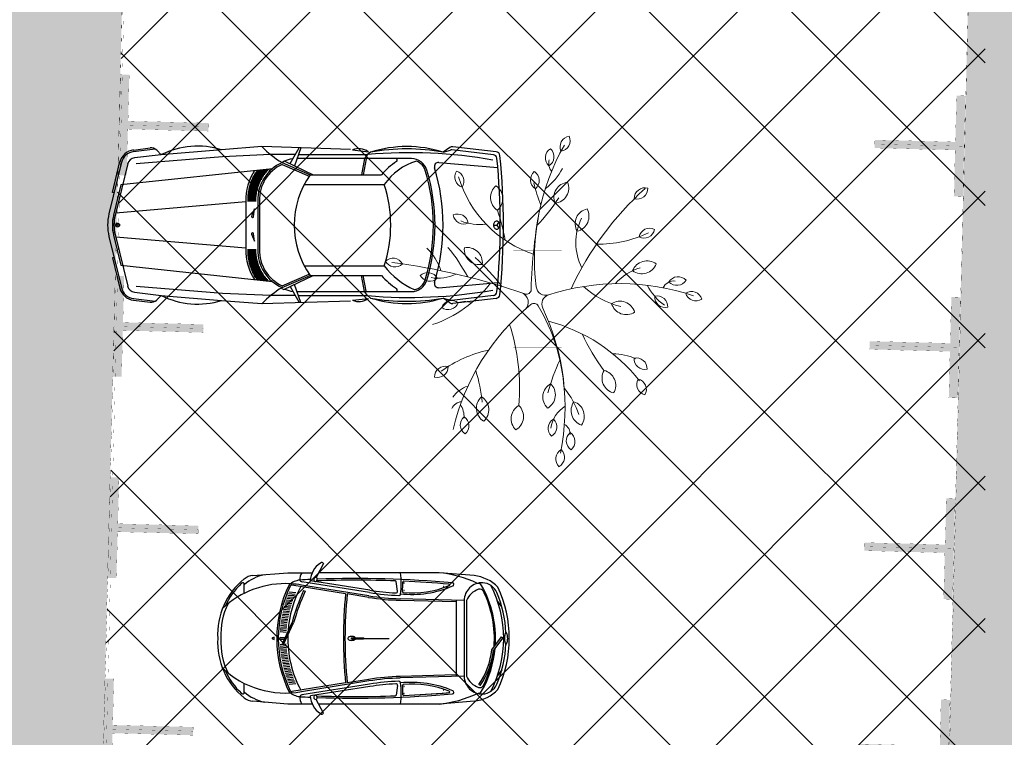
# Model space of a CAD drawing. Header units: millimetres. Extents: x 747415 to 1601423, y -236173 to 551995.
# Tile 526 of 549: x 1195488 to 1207712, y 216049 to 224956. Entities that reach past the tile are written whole.
import ezdxf

# ---------------------------------------------------------------- set-up
doc = ezdxf.new("R2010")
doc.units = ezdxf.units.MM
doc.header["$LTSCALE"] = 100
doc.header["$MEASUREMENT"] = 0
doc.linetypes.add('DASHED2', pattern=[9.525, 6.35, -3.175])
doc.layers.get('0').update_dxf_attribs({"linetype": 'CONTINUOUS', "lineweight": 0})
for name, color, linetype in [('T--A9041_VERHARDING_Parkeren', 9, 'CONTINUOUS'), ('T--L9041_VERHARDING_Parkeren', 9, 'DASHED2'), ('T--L9041_VERHARDING_Wegen', 7, 'CONTINUOUS'), ('T--L9082_INRICHTING_SPECIFIEK_Auto', 8, 'CONTINUOUS')]:
    doc.layers.add(name, color=color, linetype=linetype)
for name, color, linetype, lineweight in [('T--A9041_VERHARDING_Wegen', 21, 'CONTINUOUS', 0), ('T--A9042_BEPLANTING', 90, 'CONTINUOUS', 0), ('T--L9042_BOMEN', 84, 'CONTINUOUS', 0), ('T--L9067_BEHEERVOORZIENING_Belijning', 7, 'DASHED2', 0)]:
    doc.layers.add(name, color=color, linetype=linetype, lineweight=lineweight)
doc.layers.add('T--A9072_BELIJNING', color=7, linetype='CONTINUOUS', lineweight=0, true_color=0xffffff)

# ---------------------------------------------------------------- blocks, each defined once
blk = doc.blocks.new('auto09')
for points in [[(-4594, 932), (-4388, 958)], [(-4592, 912), (-4326, 945)], [(-1900, 939), (-3000, 975), (-3500, 935), (-4250, 874), (-4582, 833)], [(-2585, 875), (-2891, 875), (-3488, 849), (-4561, 762)], [(-4250, 874), (-4305, 929)], [(-2650, 764), (-2535, 960)], [(-2518, 959), (-2594, 737)], [(-2547, 875), (-1687, 875), (-1724, 825), (-1764, 625)], [(-1876, 933), (-1678, 911)], [(-1650, 905), (-1687, 875)], [(-666, 964), (-750, 905), (-660, 932)], [(-126, 874), (-640, 934)], [(-90, 910), (-631, 973)], [(-4742, 783), (-4898, 141)], [(-4835, 400), (-4855, 405), (-4762, 788)], [(-4665, 764), (-4821, 118)], [(-2750, 775), (-2400, 625), (-1513, 625)], [(-2750, 753), (-2412, 608)], [(-2714, 795), (-2363, 625)], [(-1143, 825), (-1338, 825), (-2564, 825)], [(-1704, 821), (-1744, 625)], [(-804, 777), (-71, 713)], [(-2870, 700), (-4750, 498), (-4841, 123)], [(-2474, 505), (-1480, 505)], [(-3200, 287), (-4814, 150)], [(-3200, 300), (-3200, -300)], [(-3050, 300), (-3050, -300)], [(-3030, 300), (-3030, -300)], [(-3102, 107), (-3092, 200), (-3127, 113)], [(-4835, 10), (-4855, 10)], [(-4767, 0), (-4792, 0), (-4804, 22)], [(-4804, -22), (-4792, 0)], [(-124, 0), (-84, 0)], [(-59, 39), (-84, 0), (-59, -39)], [(-4835, -10), (-4855, -10)], [(-4821, -118), (-4666, -757)], [(-3127, -113), (-3092, -200), (-3102, -107)], [(-4898, -141), (-4744, -776)], [(-4841, -123), (-4750, -498), (-2870, -700)], [(-3200, -287), (-4814, -150)], [(-4835, -400), (-4855, -405), (-4764, -781)], [(-2750, -753), (-2412, -608)], [(-2474, -505), (-1480, -505)], [(-2750, -775), (-2400, -625), (-1513, -625)], [(-2726, -801), (-2363, -625)], [(-1650, -905), (-1687, -875), (-1724, -825), (-1764, -625)], [(-1704, -821), (-1744, -625)], [(-804, -777), (-71, -713)], [(-4582, -833), (-4250, -874), (-3500, -935), (-3000, -975), (-1900, -939)], [(-2585, -875), (-2891, -875), (-3488, -849), (-4561, -762)], [(-2650, -764), (-2535, -960)], [(-2518, -959), (-2594, -737)], [(-2564, -825), (-1143, -825)], [(-4594, -932), (-4388, -958)], [(-4592, -912), (-4326, -945)], [(-4250, -874), (-4305, -929)], [(-2547, -875), (-1687, -875)], [(-1876, -933), (-1678, -911)], [(-666, -964), (-750, -905), (-660, -932)], [(-126, -874), (-640, -934)], [(-90, -910), (-631, -973)]]:
    blk.add_lwpolyline(points)
at = {"color": 0}
for points in [[(-3103, 617), (-2974, 617)], [(-3095, 632), (-2963, 632)], [(-3086, 647), (-2951, 647)], [(-3076, 662), (-2938, 662)], [(-3066, 677), (-2924, 677)], [(-2947, 692), (-2909, 692)], [(-3153, 497), (-3037, 497)], [(-3149, 512), (-3031, 512)], [(-3143, 527), (-3025, 527)], [(-3138, 542), (-3018, 542)], [(-3132, 557), (-3011, 557)], [(-3125, 572), (-3002, 572)], [(-3119, 587), (-2994, 587)], [(-3111, 602), (-2984, 602)], [(-3177, 377), (-3066, 377)], [(-3175, 392), (-3064, 392)], [(-3173, 407), (-3062, 407)], [(-3171, 422), (-3059, 422)], [(-3168, 437), (-3056, 437)], [(-3165, 452), (-3052, 452)], [(-3162, 467), (-3047, 467)], [(-3158, 482), (-3043, 482)], [(-3180, 332), (-3070, 332)], [(-3180, 317), (-3070, 317)], [(-3180, 302), (-3070, 302)], [(-3179, 347), (-3069, 347)], [(-3178, 362), (-3068, 362)], [(-3180, -302), (-3070, -302)], [(-3180, -317), (-3070, -317)], [(-3180, -332), (-3070, -332)], [(-3179, -347), (-3069, -347)], [(-3178, -362), (-3068, -362)], [(-3177, -377), (-3066, -377)], [(-3175, -392), (-3064, -392)], [(-3173, -407), (-3062, -407)], [(-3171, -422), (-3059, -422)], [(-3168, -437), (-3056, -437)], [(-3165, -452), (-3052, -452)], [(-3162, -467), (-3047, -467)], [(-3158, -482), (-3043, -482)], [(-3153, -497), (-3037, -497)], [(-3149, -512), (-3031, -512)], [(-3143, -527), (-3025, -527)], [(-3138, -542), (-3018, -542)], [(-3132, -557), (-3011, -557)], [(-3125, -572), (-3002, -572)], [(-3119, -587), (-2994, -587)], [(-3111, -602), (-2984, -602)], [(-3103, -617), (-2974, -617)], [(-3095, -632), (-2963, -632)], [(-3086, -647), (-2951, -647)], [(-3076, -662), (-2938, -662)], [(-3066, -677), (-2924, -677)], [(-2947, -692), (-2909, -692)]]:
    blk.add_lwpolyline(points, dxfattribs=at)
blk.add_circle((-4792, 0), 25)
for centre, radius, start, end in [((-3799, -32), 1012, 72.7917, 116.4269), ((-4569, 734), 200, 97.1189, 166.373), ((-4569, 734), 180, 97.1189, 166.373), ((-4376, 859), 100, 45, 97.1189), ((-2067, 1885), 1303, 224.2823, 238.398), ((-1797, 744), 205, 54.627, 112.627), ((-1169, -5077), 5975, 80.0039, 94.9739), ((-1200, -506), 1481, 72.3164, 107.6836), ((-1200, -1558), 2504, 79.6469, 100.3531), ((-637, 923), 50, 83.3456, 124.992), ((-646, 884), 50, 83.3456, 106.5565), ((-132, 824), 50, 5.8201, 83.3456), ((-95, 860), 50, 6.0456, 83.3456), ((-8215, 0), 8215, 353.9544, 6.0456), ((-4569, 734), 100, 97.1189, 166.373), ((-2546, 314), 504, 113.8546, 181.5941), ((-2546, 314), 484, 114.8768, 181.5941), ((-2580, 514), 311, 96.4415, 123.1514), ((-863, 71), 855, 122.9407, 139.5881), ((-863, 71), 755, 106.7493, 144.888), ((-1338, 805), 20, 302.9407, 90), ((-1143, 625), 200, 16.9505, 90), ((-1143, 625), 180, 16.9505, 69.5058), ((-808, 727), 50, 85.0236, 196.9556), ((-8215, 0), 8175, 354.1799, 5.8201), ((-2546, 314), 654, 146.3661, 181.5941), ((-1523, 0), 1077, 144.5107, 215.4893), ((-3194, 0), 2324, 343.0495, 16.9505), ((-3194, 0), 2344, 343.0495, 16.9505), ((-3194, 0), 2444, 343.0444, 16.9556), ((-3034, 0), 1634, 341.9965, 18.0035), ((-4315, 0), 600, 166.373, 193.627), ((-4336, 0), 520, 166.373, 193.627), ((-4336, 0), 500, 166.373, 193.627), ((-3115, 108), 13, 157.8888, 353.6771), ((-62, 0), 62.3, 161.6663, 180), ((-62, 0), 62.3, 180, 198.3337), ((-73, 4), 50.8, 141.3402, 161.6663), ((-80, 9), 41.9, 117.3736, 141.3402), ((-84, 18), 32.3, 90, 117.3736), ((-84, 18), 32.3, 62.6264, 90), ((-89, 9), 41.9, 38.6598, 62.6264), ((-95, 4), 50.8, 18.3337, 38.6598), ((-106, 0), 62.3, 0, 18.3337), ((-3115, -108), 13, 6.3229, 202.1112), ((-73, -4), 50.8, 198.3337, 218.6598), ((-80, -9), 41.9, 218.6598, 242.6264), ((-84, -18), 32.3, 242.6264, 270), ((-84, -18), 32.3, 270, 297.3736), ((-89, -9), 41.9, 297.3736, 321.3402), ((-95, -4), 50.8, 321.3402, 341.6663), ((-106, 0), 62.3, 341.6663, 0), ((-2546, -314), 654, 178.4059, 213.6339), ((-2546, -314), 504, 178.4059, 246.1454), ((-2546, -314), 484, 178.4059, 245.1232), ((-720, 68), 952, 216.9946, 245.943), ((-863, -71), 855, 220.4119, 237.0593), ((-1143, -625), 200, 270, 343.0495), ((-1143, -625), 180, 281.3543, 343.0495), ((-808, -727), 50, 163.0444, 274.9764), ((-4569, -734), 200, 193.627, 262.8811), ((-4569, -734), 180, 193.627, 262.8811), ((-4569, -734), 100, 193.627, 262.8811), ((-2067, -1885), 1303, 121.602, 135.7177), ((-2580, -514), 321, 236.0194, 243.0005), ((-2580, -514), 311, 244.4102, 263.5585), ((-1169, 5077), 5975, 265.0261, 279.9961), ((-1338, -805), 20, 270, 57.0593), ((-132, -824), 50, 276.6544, 354.1799), ((-4376, -859), 100, 262.8811, 315), ((-3799, 32), 1012, 243.5731, 287.2083), ((-1797, -744), 205, 247.373, 305.373), ((-1200, 1558), 2504, 259.6469, 280.3531), ((-1200, 506), 1481, 252.3164, 287.6836), ((-637, -923), 50, 235.008, 276.6544), ((-646, -884), 50, 253.4435, 276.6544), ((-95, -860), 50, 276.6544, 353.9544)]:
    blk.add_arc(centre, radius, start, end)
blk.add_solid([(-4855, 10), (-4835, 10), (-4855, -10), (-4835, -10)])
blk = doc.blocks.new('auto64')
for points in [[(-2305, 929), (-2398, 757)], [(-3184, 780), (-2750, 815), (-2446, 815)], [(-436, 780), (-870, 815), (-2366, 815)], [(-3290, 559), (-3290, 669)], [(-2032, 554), (-2698, 660)], [(-1743, 528), (-2580, 662)], [(-1737, 568), (-2574, 701)], [(-1732, 597), (-2470, 715)], [(-1389, 587), (-1404, 705)], [(-2682, 487), (-2763, 494)], [(-2675, 506), (-2755, 513)], [(-2667, 526), (-2748, 533)], [(-2659, 545), (-2740, 552)], [(-2651, 564), (-2732, 572)], [(-2555, 593), (-2536, 585)], [(-1746, 509), (-2012, 551)], [(-560, 470), (-1354, 492)], [(-2720, 370), (-2799, 377)], [(-2714, 389), (-2794, 396)], [(-2709, 409), (-2788, 416)], [(-2702, 428), (-2782, 435)], [(-2696, 448), (-2776, 455)], [(-2689, 467), (-2769, 474)], [(-660, 453), (-1355, 472)], [(-660, 470), (-660, -470)], [(-560, 470), (-560, -470)], [(-530, 470), (-530, -470)], [(-93, 390), (-149, 470)], [(-2747, 252), (-2825, 259)], [(-2743, 271), (-2821, 278)], [(-2739, 291), (-2817, 298)], [(-2735, 311), (-2813, 318)], [(-2730, 330), (-2809, 337)], [(-2725, 350), (-2804, 357)], [(-2763, 133), (-2841, 140)], [(-2762, 153), (-2839, 159)], [(-2760, 172), (-2837, 179)], [(-2758, 192), (-2834, 199)], [(-2754, 212), (-2832, 219)], [(-2751, 232), (-2828, 239)], [(-2697, 199), (-2820, -67), (-2802, -75), (-2678, 192)], [(-2940, -5), (-2921, -13), (-2921, 0), (-2921, 13), (-2940, 5)], [(-2769, 73), (-2846, 80)], [(-2767, 93), (-2845, 100)], [(-2765, 113), (-2843, 120)], [(-2842, 10), (-2785, 10)], [(-1960, 5), (-1810, 5)], [(-1805, 0), (-1490, 0)], [(-216, -141), (-98, 18), (-82, 6), (-197, -148)], [(-2769, -73), (-2846, -80)], [(-2767, -93), (-2845, -100)], [(-2765, -113), (-2843, -120)], [(-2842, -10), (-2794, -10)], [(-1960, -5), (-1810, -5)], [(-2763, -133), (-2841, -140)], [(-2762, -153), (-2839, -159)], [(-2760, -172), (-2837, -179)], [(-2758, -192), (-2834, -199)], [(-2754, -212), (-2832, -219)], [(-2751, -232), (-2828, -239)], [(-2747, -252), (-2825, -259)], [(-2743, -271), (-2821, -278)], [(-2739, -291), (-2817, -298)], [(-2735, -311), (-2813, -318)], [(-2730, -330), (-2809, -337)], [(-2725, -350), (-2804, -357)], [(-2720, -370), (-2799, -377)], [(-2714, -389), (-2794, -396)], [(-2709, -409), (-2788, -416)], [(-2702, -428), (-2782, -435)], [(-2696, -448), (-2776, -455)], [(-2689, -467), (-2769, -474)], [(-2682, -487), (-2763, -494)], [(-660, -453), (-1355, -472)], [(-560, -470), (-1354, -492)], [(-93, -390), (-149, -470)], [(-3290, -669), (-3290, -559)], [(-2675, -506), (-2755, -513)], [(-2667, -526), (-2748, -533)], [(-2659, -545), (-2740, -552)], [(-2651, -564), (-2732, -572)], [(-2032, -554), (-2698, -660)], [(-1743, -528), (-2580, -662)], [(-1737, -568), (-2574, -701)], [(-1732, -597), (-2470, -715)], [(-1746, -509), (-2012, -551)], [(-1389, -587), (-1404, -705)], [(-378, -572), (-361, -583)], [(-2446, -815), (-2750, -815), (-3184, -780)], [(-2305, -929), (-2398, -757)], [(-436, -780), (-870, -815), (-2366, -815)]]:
    blk.add_lwpolyline(points)
for centre, radius, start, end in [((-2200, 703), 271, 122.5061, 177.3807), ((-2326, 918), 24, 28.4487, 144.8117), ((-2747, 53), 874, 128.5195, 183.4666), ((-3167, 580), 200, 94.6669, 128.5195), ((-2919, 231), 573, 102.481, 130.272), ((-2433, 727), 169, 148.6333, 180.9564), ((-2397, 726), 31.7, 91.422, 214.9423), ((-2413, 734), 28.1, 248.5131, 57.8511), ((-1911, -12958), 13700, 84.9558, 91.981), ((-2583, 684), 1241, 353.7279, 6.0623), ((-1012, -605), 1427, 64.4533, 84.2811), ((-500, 275), 509, 45.0724, 82.7817), ((-2779, -464), 1143, 86.7478, 133.301), ((-2747, 53), 854, 132.4061, 156.0666), ((-3310, 669), 20, 0, 132.4061), ((-1377, 0), 1511, 153.8364, 206.6643), ((-1377, 0), 1491, 154.1833, 205.8167), ((-1377, 0), 1373, 152.0676, 176.1797), ((-2566, 466), 260, 97.9758, 129.7902), ((-2715, 657), 20, 86.7478, 153.8364), ((-2701, 641), 20, 80.9423, 154.1833), ((-2779, -464), 1143, 79.9751, 86.7478), ((-1914, -11589), 12332, 92.5802, 93.2009), ((-2568, 738), 36.8, 201.7756, 261.8193), ((-1911, -12958), 13680, 87.9174, 92.0179), ((-1414, 703), 10, 7.2745, 87.9174), ((-1209, 1822), 1276, 263.6929, 293.3519), ((-2583, 684), 1261, 355.3159, 0.6912), ((-1312, 699), 10, 87.4901, 180.6912), ((-1209, 1822), 1256, 265.0494, 291.5959), ((-1911, -12958), 13680, 85.1291, 87.4901), ((-1306, 688), 2.5, 90, 270), ((-1306, 688), 2.5, 270, 90), ((-815, 641), 2.5, 90, 270), ((-815, 641), 2.5, 270, 90), ((-750, 663), 10, 291.5959, 85.1291), ((-708, 669), 20, 284.8612, 84.9558), ((-340, 470), 220, 87.5524, 180.0097), ((-399, 610), 72.8, 40.2199, 88.4107), ((-366, 562), 50, 26.3311, 108.384), ((-1502, 0), 1332, 356.4569, 29.5582), ((-339, 490), 200, 22.8604, 87.5524), ((-1502, 0), 1432, 332.6464, 27.3536), ((-1502, 0), 1502, 334.9815, 25.0185), ((-87, -521), 2707, 155.7055, 164.5863), ((-87, -521), 2687, 155.7055, 164.6216), ((3447, 0), 5507, 174.225, 185.775), ((3447, 0), 5487, 174.2369, 185.7631), ((-1271, 3491), 3020, 260.9423, 268.4089), ((-1271, 3491), 3000, 260.9423, 268.4089), ((-1271, 3491), 2960, 260.9423, 268.0852), ((-1271, 3491), 2930, 260.9423, 267.2804), ((-1409, 584), 20, 267.2804, 7.2745), ((-1369, 553), 20, 268.0852, 348.1357), ((-1462, 3510), 2979, 271.7693, 271.819), ((-1317, 580), 10, 175.3159, 265.0494), ((-1306, 596), 2.5, 90, 270), ((-1306, 596), 2.5, 270, 90), ((-306, 380), 241, 108.384, 158.1789), ((-1502, 0), 1317, 355.4418, 26.3311), ((-1502, 0), 1462, 2.7376, 22.8604), ((-2747, 53), 834, 153.1339, 183.4666), ((-2938, 0), 5, 112.786, 247.214), ((-2842, 0), 10, 90, 270), ((-1377, 0), 1373, 178.392, 207.9324), ((-1992, 0), 13, 140.4731, 180), ((-1992, 0), 13, 180, 219.5269), ((-1975, -14), 34.9, 116.6567, 140.4731), ((-1964, -36), 60, 101.7464, 116.6567), ((-1956, -72), 96.5, 90, 101.7464), ((-1960, 0), 5, 90, 270), ((-1956, -72), 96.5, 78.2536, 90), ((-1949, -36), 60, 63.3433, 78.2536), ((-1938, -14), 34.9, 39.5269, 63.3433), ((-1921, 0), 13, 22.6244, 39.5269), ((-1810, 0), 5, 270, 90), ((185, 0), 245, 173.2506, 180), ((185, 0), 245, 180, 186.7494), ((73, 13), 132, 164.0546, 173.2506), ((3, 33), 59.3, 145.403, 164.0546), ((-40, 63), 7.21, 90, 145.403), ((-40, 63), 7.21, 34.597, 90), ((-83, 33), 59.3, 15.9454, 34.597), ((-153, 13), 132, 6.7494, 15.9454), ((-265, 0), 245, 0, 6.7494), ((-265, 0), 245, 353.2506, 0), ((-2747, -53), 874, 176.5334, 231.4805), ((-2747, -53), 834, 176.5334, 206.8661), ((-1975, 14), 34.9, 219.5269, 243.3433), ((-1964, 36), 60, 243.3433, 258.2536), ((-1956, 72), 96.5, 258.2536, 270), ((-1956, 72), 96.5, 270, 281.7464), ((-1949, 36), 60, 281.7464, 296.6567), ((-1938, 14), 34.9, 296.6567, 320.4731), ((-1921, 0), 13, 320.4731, 337.3756), ((-1502, 0), 1332, 330.4418, 354.8462), ((-1502, 0), 1462, 337.1396, 357.2624), ((73, -13), 132, 186.7494, 195.9454), ((3, -33), 59.3, 195.9454, 214.597), ((-40, -63), 7.21, 214.597, 270), ((-40, -63), 7.21, 270, 325.403), ((-83, -33), 59.3, 325.403, 344.0546), ((-153, -13), 132, 344.0546, 353.2506), ((-1133, -43), 922, 324.9998, 353.9253), ((-1133, -43), 942, 324.9998, 353.5912), ((-1502, 0), 1317, 333.6689, 353.7639), ((-2779, 464), 1143, 226.699, 280.0249), ((-2747, -53), 854, 203.9334, 227.5939), ((-1271, -3491), 3020, 91.5911, 99.0577), ((-340, -470), 220, 179.9903, 272.4476), ((-306, -380), 241, 201.8211, 251.616), ((-1271, -3491), 3000, 91.5911, 99.0577), ((-1271, -3491), 2960, 91.9167, 99.0577), ((-1271, -3491), 2930, 92.7196, 99.0577), ((-1409, -584), 20, 352.7255, 92.7196), ((-1462, -3510), 2979, 88.1848, 88.2307), ((-1369, -553), 20, 6.1809, 91.9167), ((-1209, -1822), 1276, 66.6481, 96.3071), ((-2583, -684), 1241, 353.9377, 6.1809), ((-1316, -585), 10, 87.1473, 184.478), ((-2583, -684), 1261, 359.3088, 4.478), ((-1209, -1822), 1256, 68.4041, 94.9506), ((-1306, -596), 2.5, 90, 270), ((-1306, -596), 2.5, 270, 90), ((-366, -562), 50, 251.616, 333.6689), ((-339, -490), 200, 272.4476, 337.1396), ((-3310, -669), 20, 227.5939, 0), ((-2919, -231), 573, 229.728, 257.519), ((-2566, -466), 260, 230.2098, 262.0242), ((-2701, -641), 20, 205.8167, 279.0577), ((-2568, -738), 36.8, 98.1807, 158.2244), ((-2433, -727), 169, 179.0436, 211.3667), ((-1914, 11589), 12332, 266.7991, 267.4198), ((-2200, -703), 271, 182.6193, 237.4939), ((-2397, -726), 31.7, 145.0577, 268.578), ((-2413, -734), 28.1, 302.1489, 111.4869), ((-1911, 12958), 13680, 267.9821, 272.0826), ((-1911, 12958), 13700, 268.019, 275.0515), ((-1414, -703), 10, 272.0826, 352.7255), ((-1312, -699), 10, 179.3088, 272.5099), ((-1911, 12958), 13680, 272.5099, 274.8709), ((-1911, 12958), 13680, 272.5099, 274.7965), ((-1306, -688), 2.5, 90, 270), ((-1306, -688), 2.5, 270, 90), ((-1012, 605), 1427, 275.7189, 295.5467), ((-815, -641), 2.5, 90, 270), ((-815, -641), 2.5, 270, 90), ((-750, -663), 10, 274.8709, 68.4041), ((-708, -669), 20, 275.0442, 75.1388), ((-500, -275), 509, 277.2183, 314.9276), ((-399, -610), 72.8, 271.5893, 319.7801), ((-3167, -580), 200, 231.4805, 265.3331), ((-2326, -918), 24, 215.1883, 331.5513)]:
    blk.add_arc(centre, radius, start, end)
blk = doc.blocks.new('boom26')
for centre, radius, start, end in [((156, 1905), 133, 103.0821, 209.3601), ((10, 1969), 133, 283.0821, 29.3601), ((-37, 1751), 133, 129.691, 235.969), ((2714, 861), 2847, 157.8706, 194.6902), ((-196, 1743), 133, 309.691, 55.969), ((26, 1694), 147, 169.7791, 241.1753), ((186, 1475), 133, 83.1766, 189.4546), ((70, 1585), 133, 263.1766, 9.4546), ((-659, 1432), 133, 149.5314, 255.8094), ((-806, 1371), 133, 329.5314, 75.8094), ((-200, 1372), 190, 139.2589, 245.537), ((-422, 1323), 190, 319.2589, 65.537), ((-363, 2001), 689, 293.5336, 321.1072), ((-1164, 1406), 133, 161.751, 268.029), ((-1294, 1315), 133, 341.751, 88.029), ((1710, 3800), 3830, 218.5331, 241.7877), ((-2076, 885), 1446, 355.513, 21.8929), ((368, 1462), 698, 193.8405, 224.247), ((937, 1172), 133, 82.8871, 189.1651), ((822, 1283), 133, 262.8871, 9.1651), ((1196, 1148), 133, 56.6076, 162.8856), ((1142, 1298), 133, 236.6076, 342.8856), ((280, 1008), 190, 103.0821, 209.3601), ((72, 1099), 190, 283.0821, 29.3601), ((2323, -556), 2147, 124.9862, 161.6941), ((1402, 856), 666, 151.7973, 176.9648), ((-925, 1385), 1141, 314.8692, 341.5947), ((1118, 714), 190, 56.6076, 162.8856), ((1041, 929), 190, 236.6076, 342.8856), ((-543, 3036), 2707, 291.933, 303.1444), ((-996, 509), 190, 9.3193, 115.5973), ((-891, 711), 190, 189.3193, 295.5973), ((-1944, 389), 133, 4.7677, 111.0458), ((-1859, 524), 133, 184.7677, 291.0458), ((-625, 1194), 680, 239.8131, 293.7836), ((1477, 301), 190, 51.1528, 157.4308), ((-332, 2833), 2847, 236.9681, 273.6695), ((-1942, -192), 689, 32.5366, 60.1102), ((-1361, 279), 190, 2.7217, 108.9997), ((-1233, 467), 190, 182.7217, 288.9997), ((1664, -421), 868, 103.3279, 127.7935), ((1421, 522), 190, 231.1528, 337.4308), ((-1757, 177), 133, 28.2156, 134.4936), ((-1733, 334), 133, 208.2156, 314.4936), ((-1661, 385), 147, 248.8767, 308.1371), ((-2517, -1438), 2188, 42.6505, 54.2085), ((1151, -2047), 2309, 90.4669, 117.4844), ((1189, -2582), 2847, 74.9681, 112.0411), ((1703, 470), 412, 210.4763, 257.4087), ((1697, 158), 147, 86.8767, 146.1371), ((1788, 224), 133, 36.861, 143.139), ((1788, 383), 133, 216.861, 323.139), ((-158, 112), 120, 273.6695, 14.6232), ((75, 169), 120, 194.6902, 292.0411), ((1842, 2142), 2188, 240.6505, 252.2085), ((1190, -41), 190, 26.4801, 132.7581), ((1592, 11), 133, 26.4801, 132.7581), ((1976, 82), 133, 26.4801, 132.7581), ((2005, 239), 133, 206.4801, 312.7581), ((-1473, -25), 133, 36.8567, 143.1347), ((-1473, 134), 133, 216.8567, 323.1347), ((-2097, 3334), 3360, 281.2858, 286.2361), ((357, 5738), 5830, 254.944, 265.3042), ((113, -52), 60, 117.4844, 215.9239), ((1231, 182), 190, 206.4801, 312.7581), ((1621, 167), 133, 206.4801, 312.7581), ((-1908, 529), 1458, 283.3232, 338.4729), ((-125, -132), 60, 337.2295, 85.3042), ((26, -237), 120, 37.8277, 157.4981), ((2370, 1583), 2847, 215.9239, 253.3681), ((7467, -3319), 8174, 157.2295, 169.1278), ((-1280, -546), 190, 36.861, 143.139), ((-421, -3045), 2707, 97.0317, 105.1444), ((935, -2818), 2533, 81.5413, 104.631), ((1437, -452), 190, 26.4801, 132.7581), ((1478, -228), 190, 206.4801, 312.7581), ((-1280, -319), 190, 216.861, 323.139), ((1341, -2672), 2707, 124.198, 134.5901), ((-1630, -622), 666, 335.8015, 3.4272), ((-1217, -1717), 1511, 15.1971, 49.2879), ((-500, -847), 190, 80.7132, 186.9912), ((-657, -682), 190, 260.7132, 6.9912), ((2197, -385), 1621, 189.2555, 212.2447), ((1328, -877), 190, 38.5051, 144.7832), ((-1520, -957), 133, 52.7003, 158.9783), ((-1563, -803), 133, 232.7003, 338.9783), ((-978, -935), 133, 94.7219, 200.9999), ((-1113, -850), 133, 274.7219, 20.9999), ((590, -2837), 2188, 114.7162, 126.2743), ((237, -925), 259, 156.2605, 200.3773), ((1291, -2554), 1791, 91.6796, 104.4588), ((1321, -650), 190, 218.5051, 324.7832), ((1371, -846), 351, 193.7041, 232.3597), ((1513, -1078), 133, 36.8567, 143.1347), ((-804, -1188), 476, 345.8111, 23.9227), ((90, -1073), 133, 139.2589, 245.537), ((-66, -1107), 133, 319.2589, 65.537), ((1364, -1015), 147, 182.1991, 241.4596), ((1406, -1337), 340, 87.2638, 117.1832), ((1513, -919), 133, 216.8567, 323.1347), ((-248, -1844), 689, 104.6024, 132.176), ((899, -1202), 133, 160.9227, 267.2007), ((767, -1291), 133, 340.9227, 87.2007), ((-275, -1349), 133, 114.555, 220.833), ((-431, -1315), 133, 294.555, 40.833), ((-479, -1770), 133, 114.871, 221.149), ((-635, -1737), 133, 294.871, 41.149)]:
    blk.add_arc(centre, radius, start, end)
blk = doc.blocks.new('9041_parkeerplaats_2500x5000_hoeklijn')
at = {"layer": 'T--A9072_BELIJNING', "linetype": 'Continuous'}
h = blk.add_hatch(color=256, dxfattribs=at)
h.paths.add_polyline_path([(-1200, -1390), (-1250, -1390), (-1250, -2500), (-625, -2500), (-625, -2390), (-1200, -2390)])
h.paths.add_polyline_path([(1250, -1390), (1200, -1390), (1200, -2390), (625, -2390), (625, -2500), (1250, -2500)])
at = {"layer": 'T--L9067_BEHEERVOORZIENING_Belijning', "const_width": 1}
for points in [[(-1200, -1390), (-1250, -1390), (-1250, -2500), (-625, -2500), (-625, -2390), (-1200, -2390)], [(1250, -1390), (1200, -1390), (1200, -2390), (625, -2390), (625, -2500), (1250, -2500)]]:
    blk.add_lwpolyline(points, close=True, dxfattribs=at)
blk = doc.blocks.new('*U277')
at = {"layer": 'T--L9067_BEHEERVOORZIENING_Belijning'}
blk.add_blockref('9041_parkeerplaats_2500x5000_hoeklijn', (0, 1945, 0), dxfattribs=at)
blk = doc.blocks.new('*U278')
at = {"layer": 'T--L9067_BEHEERVOORZIENING_Belijning', "color": 0, "linetype": 'ByBlock', "lineweight": -2, "transparency": 16777216}
for p in [(12500, 0), (15000, 0), (17500, 0), (20000, 0), (22500, 0)]:
    blk.add_blockref('*U277', p, dxfattribs=at)
blk = doc.blocks.new('*U299')
at = {"layer": 'T--L9067_BEHEERVOORZIENING_Belijning'}
blk.add_blockref('9041_parkeerplaats_2500x5000_hoeklijn', (0, 1945, 0), dxfattribs=at)
blk = doc.blocks.new('*U300')
at = {"layer": 'T--L9067_BEHEERVOORZIENING_Belijning', "color": 0, "linetype": 'ByBlock', "lineweight": -2, "transparency": 16777216}
for p in [(15000, 0), (17500, 0), (20000, 0), (22500, 0)]:
    blk.add_blockref('*U299', p, dxfattribs=at)

msp = doc.modelspace()

# ---------------------------------------------------------------- hatches: boundary and pattern name
at = {"layer": 'T--A9041_VERHARDING_Parkeren', "linetype": 'Continuous'}
h = msp.add_hatch(dxfattribs=at)
h.set_pattern_fill('ANSI37', color=256, scale=10000, style=0)
h.paths.add_polyline_path([(1196976.756, 233647.586), (1207473.356, 233383.525), (1207473.356, 200429.823), (1196096.768, 198667.408)])
at = {"layer": 'T--A9041_VERHARDING_Wegen'}
h = msp.add_hatch(dxfattribs=at)
h.set_pattern_fill('AR-HBONE', color=256, scale=100, style=0)
h.paths.add_polyline_path([(1157219.877, 186989.02), (1166013.356, 188713.845), (1171076.5, 182434.5), (1191537.356, 182434.5), (1191537.356, 190613.845), (1191120.175, 198269.487), (1192222.6, 243789.818), (1212387.27, 243997.91), (1211269.113, 199451.254), (1213661.693, 196083.121), (1212680.034, 153087.458), (1212973.022, 136685.342), (1196565.863, 137581.2), (1190892.469, 143209.936), (1190892.469, 149163.108), (1190746.023, 149516.661), (1190392.469, 149663.108), (1185587.356, 149671.978), (1185587.356, 154063.108), (1189387.356, 154063.108), (1189740.909, 154209.554), (1189887.356, 154563.108), (1189887.356, 162563.108), (1189740.909, 162916.661), (1189387.356, 163063.108), (1185387.356, 163063.108), (1185387.356, 165563.108), (1189387.356, 165563.108), (1189740.909, 165709.554), (1189887.356, 166063.108), (1189887.356, 175563.108), (1189740.909, 175916.661), (1189387.356, 176063.108), (1166029.628, 176063.108)])
h.paths.add_polyline_path([(1196096.768, 199110.827), (1206644.871, 200894.085), (1207611.99, 238894.35), (1197115.39, 239158.411)], flags=16)
h.paths.add_polyline_path([(1196893.953, 191994.411), (1204362.7, 190673.157), (1205797.433, 189223.819), (1206187.356, 187222.07), (1205806.518, 166130.186), (1202755.076, 152437.2), (1196650.761, 153995.189)], flags=16)
h.paths.add_polyline_path([(1195756.125, 149888.887), (1196243.5, 147133), (1197847.5, 144918.5), (1200253.698, 143574.766), (1207742.785, 143170.331), (1207742.785, 146829.562)], flags=16)
at = {"layer": 'T--A9042_BEPLANTING'}
h = msp.add_hatch(dxfattribs=at)
h.set_pattern_fill('GRASS', color=256, scale=1500, style=0)
edge = h.paths.add_edge_path()
edge.add_line((1194589.183, 247525.193), (1194593.64, 247264.881))
edge.add_line((1194593.64, 247264.881), (1189597.042, 247120.843))
edge.add_line((1189597.042, 247120.843), (1179615.176, 246734.424))
edge.add_line((1179615.176, 246734.424), (1169673.169, 246260.926))
edge.add_line((1169673.169, 246260.926), (1159743.156, 245284.429))
edge.add_line((1159743.156, 245284.429), (1149794.302, 244232.037))
edge.add_line((1149794.302, 244232.037), (1139904.319, 243419.621))
edge.add_line((1139904.319, 243419.621), (1138613.747, 243325.021))
edge.add_line((1138613.747, 243325.021), (1135690.007, 243117.197))
edge.add_line((1135690.007, 243117.197), (1132771.926, 242932.503))
edge.add_line((1132771.926, 242932.503), (1129859.398, 242758.599))
edge.add_line((1129859.398, 242758.599), (1126616.556, 242566.575))
edge.add_line((1126616.556, 242566.575), (1123385.964, 242364.695))
edge.add_line((1123385.964, 242364.695), (1120184.728, 242139.833))
edge.add_line((1120184.728, 242139.833), (1117014.113, 241880.011))
edge.add_line((1117014.113, 241880.011), (1113876.289, 241570.228))
edge.add_line((1113876.289, 241570.228), (1110773.76, 241198.319))
edge.add_line((1110773.76, 241198.319), (1107692.214, 240764.72))
edge.add_line((1107692.214, 240764.72), (1104624.361, 240306.925))
edge.add_line((1104624.361, 240306.925), (1101572.465, 239835.828))
edge.add_line((1101572.465, 239835.828), (1100403.086, 239650.924))
edge.add_line((1100403.086, 239650.924), (1097780.987, 239217.99))
edge.add_line((1097780.987, 239217.99), (1095157.329, 238732.83))
edge.add_line((1095157.329, 238732.83), (1092526.922, 238274.052))
edge.add_line((1092526.922, 238274.052), (1089457.602, 237766.051))
edge.add_line((1089457.602, 237766.051), (1086388.73, 237224.846))
edge.add_line((1086388.73, 237224.846), (1083401.545, 236651.668))
edge.add_line((1083401.545, 236651.668), (1080469.385, 236024.459))
edge.add_line((1080469.385, 236024.459), (1077519.444, 235269.823))
edge.add_line((1077519.444, 235269.823), (1074567.867, 234454.498))
edge.add_line((1074567.867, 234454.498), (1071611.505, 233602.32))
edge.add_line((1071611.505, 233602.32), (1068661.406, 232725.291))
edge.add_line((1068661.406, 232725.291), (1065719.424, 231822.381))
edge.add_line((1065719.424, 231822.381), (1062684.54, 230856.109))
edge.add_line((1062684.54, 230856.109), (1059866.196, 229920.836))
edge.add_line((1059866.196, 229920.836), (1056845.381, 228880.035))
edge.add_line((1056845.381, 228880.035), (1054034.15, 227860.451))
edge.add_line((1054034.15, 227860.451), (1051908.682, 227043.859))
edge.add_line((1051908.682, 227043.859), (1051192.354, 226766.278))
edge.add_line((1051192.354, 226766.278), (1050671.69, 226564.519))
edge.add_line((1050671.69, 226564.519), (1049927.631, 226262.62))
edge.add_line((1049927.631, 226262.62), (1049070.32, 225903.54))
edge.add_line((1049070.32, 225903.54), (1048360.834, 225606.376))
edge.add_line((1048360.834, 225606.376), (1045574.185, 224396.868))
edge.add_line((1045574.185, 224396.868), (1042746.023, 223102.062))
edge.add_line((1042746.023, 223102.062), (1039916.204, 221736.561))
edge.add_line((1039916.204, 221736.561), (1037264.038, 220364.549))
edge.add_line((1037264.038, 220364.549), (1036639.036, 220037.907))
edge.add_line((1036639.036, 220037.907), (1035761.731, 219567.084))
edge.add_line((1035761.731, 219567.084), (1034455.173, 218860.02))
edge.add_line((1034455.173, 218860.02), (1031834.519, 217415.207))
edge.add_line((1031834.519, 217415.207), (1029063.532, 215837.52))
edge.add_line((1029063.532, 215837.52), (1026493.513, 214322.916))
edge.add_line((1026493.513, 214322.916), (1023661.374, 212596.81))
edge.add_line((1023661.374, 212596.81), (1021148.701, 211011.913))
edge.add_line((1021148.701, 211011.913), (1018664.489, 209394.723))
edge.add_line((1018664.489, 209394.723), (1016111.63, 207674.051))
edge.add_line((1016111.63, 207674.051), (1013541.964, 205866.676))
edge.add_line((1013541.964, 205866.676), (1011054.819, 204060.939))
edge.add_line((1011054.819, 204060.939), (1008551.61, 202180.933))
edge.add_line((1008551.61, 202180.933), (1006071.977, 200261.271))
edge.add_line((1006071.977, 200261.271), (1003623.026, 198305.877))
edge.add_line((1003623.026, 198305.877), (1001255.469, 196356.541))
edge.add_line((1001255.469, 196356.541), (998895.97, 194358.237))
edge.add_line((998895.97, 194358.237), (996592.894, 192340.973))
edge.add_line((996592.894, 192340.973), (994271.188, 190253.094))
edge.add_line((994271.188, 190253.094), (992089.799, 188232.713))
edge.add_line((992089.799, 188232.713), (989855.126, 186096.735))
edge.add_line((989855.126, 186096.735), (987565.682, 183840.779))
edge.add_line((987565.682, 183840.779), (985556.73, 181812.43))
edge.add_line((985556.73, 181812.43), (983340.235, 179499.914))
edge.add_line((983340.235, 179499.914), (981234.422, 177237.565))
edge.add_line((981234.422, 177237.565), (979162.94, 174943.215))
edge.add_line((979162.94, 174943.215), (977214.691, 172724.59))
edge.add_line((977214.691, 172724.59), (975036.892, 170165.071))
edge.add_line((975036.892, 170165.071), (973160.412, 167901.106))
edge.add_line((973160.412, 167901.106), (971300.145, 165540.186))
edge.add_line((971300.145, 165540.186), (970653.489, 164750.347))
edge.add_line((970653.489, 164750.347), (969323.906, 163031.694))
edge.add_line((969323.906, 163031.694), (967532.389, 160664.585))
edge.add_line((967532.389, 160664.585), (965620.33, 158124.446))
edge.add_line((965620.33, 158124.446), (963729.485, 155559.861))
edge.add_line((963729.485, 155559.861), (962160.024, 153368.205))
edge.add_line((962160.024, 153368.205), (960583.853, 151476.839))
edge.add_line((960583.853, 151476.839), (957868.106, 147829.141))
edge.add_line((957868.106, 147829.141), (955546.579, 144354.957))
edge.add_line((955546.579, 144354.957), (952781.766, 139999.101))
edge.add_line((952781.766, 139999.101), (950228.309, 135925.671))
edge.add_line((950228.309, 135925.671), (947689.507, 131669.07))
edge.add_line((947689.507, 131669.07), (945836.511, 128467.426))
edge.add_line((945836.511, 128467.426), (939785.242, 117718.876))
edge.add_line((939785.242, 117718.876), (930712.869, 102774.401))
edge.add_line((930712.869, 102774.401), (922173.53, 90199.799))
edge.add_arc((831492.457, 157259.067), 112782.989, 306.60619454, 323.5168236, ccw=False)
edge.add_line((898746.269, 66722.183), (906881.323, 58450.839))
edge.add_arc((1039056.702, -43733.649), 167068.849, 138.06483794, 142.29247104, ccw=False)
edge.add_line((914773.924, 67916.66), (924725.806, 83316.857))
edge.add_line((924725.806, 83316.857), (935036.865, 100427.915))
edge.add_line((935036.865, 100427.915), (938271.243, 105214.41))
edge.add_line((938271.243, 105214.41), (944567.151, 115601.153))
edge.add_line((944567.151, 115601.153), (949536.685, 124088.131))
edge.add_line((949536.685, 124088.131), (954824.472, 132626.587))
edge.add_line((954824.472, 132626.587), (959827.89, 140132.671))
edge.add_line((959827.89, 140132.671), (963059.812, 145135.12))
edge.add_line((963059.812, 145135.12), (965500.197, 148828.356))
edge.add_line((965500.197, 148828.356), (966613.361, 150562.786))
edge.add_line((966613.361, 150562.786), (968025.373, 152669.584))
edge.add_line((968025.373, 152669.584), (969925.147, 155201.552))
edge.add_line((969925.147, 155201.552), (971712.101, 157704.465))
edge.add_line((971712.101, 157704.465), (973307.285, 159791.446))
edge.add_line((973307.285, 159791.446), (974380.773, 161326.936))
edge.add_line((974380.773, 161326.936), (975513.5, 162711.848))
edge.add_line((975513.5, 162711.848), (977022.752, 164676.523))
edge.add_line((977022.752, 164676.523), (979125.989, 167160.936))
edge.add_line((979125.989, 167160.936), (980701.644, 168861.659))
edge.add_line((980701.644, 168861.659), (983077.997, 171627.505))
edge.add_line((983077.997, 171627.505), (985074.319, 173856.029))
edge.add_line((985074.319, 173856.029), (986909.132, 175828.505))
edge.add_line((986909.132, 175828.505), (989063.699, 178159.256))
edge.add_line((989063.699, 178159.256), (991154.428, 180245.145))
edge.add_line((991154.428, 180245.145), (993121.205, 182057.606))
edge.add_line((993121.205, 182057.606), (995324.494, 184142.051))
edge.add_line((995324.494, 184142.051), (997280.219, 186006.612))
edge.add_line((997280.219, 186006.612), (999623.744, 188200.448))
edge.add_line((999623.744, 188200.448), (1002349.065, 190608.065))
edge.add_line((1002349.065, 190608.065), (1004754.956, 192653.066))
edge.add_line((1004754.956, 192653.066), (1007294.928, 194741.918))
edge.add_line((1007294.928, 194741.918), (1008978.786, 196161.928))
edge.add_line((1008978.786, 196161.928), (1011076.047, 197755.95))
edge.add_line((1011076.047, 197755.95), (1013065.241, 199247.814))
edge.add_line((1013065.241, 199247.814), (1015821.037, 201346.882))
edge.add_line((1015821.037, 201346.882), (1017686.716, 202722.52))
edge.add_line((1017686.716, 202722.52), (1020957.031, 204817.97))
edge.add_line((1020957.031, 204817.97), (1023228.197, 206313.401))
edge.add_line((1023228.197, 206313.401), (1026470.58, 208376.744))
edge.add_line((1026470.58, 208376.744), (1028603.548, 209658.432))
edge.add_line((1028603.548, 209658.432), (1030968.801, 211111.637))
edge.add_line((1030968.801, 211111.637), (1032974.557, 212278.47))
edge.add_line((1032974.557, 212278.47), (1034989.373, 213415.47))
edge.add_line((1034989.373, 213415.47), (1036654.679, 214452.728))
edge.add_line((1036654.679, 214452.728), (1038246.03, 215241.653))
edge.add_line((1038246.03, 215241.653), (1039948.347, 216202.761))
edge.add_line((1039948.347, 216202.761), (1041825.775, 217172.039))
edge.add_line((1041825.775, 217172.039), (1043014.131, 217759.859))
edge.add_line((1043014.131, 217759.859), (1045164.207, 218821.145))
edge.add_line((1045164.207, 218821.145), (1047341.541, 219812.404))
edge.add_line((1047341.541, 219812.404), (1050071.07, 221013.985))
edge.add_line((1050071.07, 221013.985), (1051244.22, 221490.97))
edge.add_line((1051244.22, 221490.97), (1052347.556, 221956.97))
edge.add_line((1052347.556, 221956.97), (1053649.506, 222430.47))
edge.add_line((1053649.506, 222430.47), (1054533.126, 222784.97))
edge.add_line((1054533.126, 222784.97), (1056086.056, 223306.47))
edge.add_line((1056086.056, 223306.47), (1057869.317, 223968.97))
edge.add_line((1057869.317, 223968.97), (1060574.556, 224929.97))
edge.add_line((1060574.556, 224929.97), (1063483.693, 225922.97))
edge.add_line((1063483.693, 225922.97), (1065608.903, 226631.593))
edge.add_line((1065608.903, 226631.593), (1069173.064, 227676.47))
edge.add_line((1069173.064, 227676.47), (1072281.977, 228625.637))
edge.add_line((1072281.977, 228625.637), (1075375.394, 229611.47))
edge.add_line((1075375.394, 229611.47), (1077123.927, 230119.62))
edge.add_line((1077123.927, 230119.62), (1080375.394, 230986.97))
edge.add_line((1080375.394, 230986.97), (1082892.594, 231747.063))
edge.add_line((1082892.594, 231747.063), (1087287.423, 232727.295))
edge.add_line((1087287.423, 232727.295), (1089726.851, 233304.236))
edge.add_line((1089726.851, 233304.236), (1092683.446, 233905.227))
edge.add_line((1092683.446, 233905.227), (1095564.394, 234529.046))
edge.add_line((1095564.394, 234529.046), (1098820.303, 235134.124))
edge.add_line((1098820.303, 235134.124), (1101429.17, 235680.801))
edge.add_line((1101429.17, 235680.801), (1102775.394, 235932.97))
edge.add_line((1102775.394, 235932.97), (1105482.445, 236248.973))
edge.add_line((1105482.445, 236248.973), (1107758.807, 236612.397))
edge.add_line((1107758.807, 236612.397), (1110496.735, 236978.709))
edge.add_line((1110496.735, 236978.709), (1115376.091, 237663.748))
edge.add_line((1115376.091, 237663.748), (1120160.891, 238162.648))
edge.add_line((1120160.891, 238162.648), (1122883.614, 238303.454))
edge.add_line((1122883.614, 238303.454), (1125390.669, 238461.915))
edge.add_line((1125390.669, 238461.915), (1128123.405, 238391.97))
edge.add_line((1128123.405, 238391.97), (1132768.171, 238736.47))
edge.add_line((1132768.171, 238736.47), (1135790.587, 239107.966))
edge.add_line((1135790.587, 239107.966), (1138342.94, 239481.456))
edge.add_line((1138342.94, 239481.456), (1142060.43, 239524.47))
edge.add_line((1142060.43, 239524.47), (1147419.918, 239838.053))
edge.add_line((1147419.918, 239838.053), (1152508.673, 240937.759))
edge.add_line((1152508.673, 240937.759), (1161790.445, 241405.25))
edge.add_line((1161790.445, 241405.25), (1166293.104, 242414.317))
edge.add_line((1166293.104, 242414.317), (1170003.913, 243136.47))
edge.add_line((1170003.913, 243136.47), (1182817.631, 243902.97))
edge.add_line((1182817.631, 243902.97), (1191677.387, 244103.47))
edge.add_line((1191677.387, 244103.47), (1200992.076, 244164.47))
edge.add_line((1200992.076, 244164.47), (1212315.556, 244345.47))
edge.add_line((1212315.556, 244345.47), (1212435.36, 247419.97))
edge.add_line((1212435.36, 247419.97), (1205479.36, 247503.517))
edge.add_line((1205479.36, 247503.517), (1202606.248, 247460.622))
edge.add_line((1202606.248, 247460.622), (1194593.64, 247264.881))

# ---------------------------------------------------------------- linework, layer by layer
at = {"layer": 'T--A9041_VERHARDING_Parkeren', "linetype": 'Continuous', "const_width": 1}
msp.add_lwpolyline([(1196976.756, 233647.586), (1207473.356, 233383.525), (1207473.356, 200429.823), (1196096.768, 198667.408)], close=True, dxfattribs=at)
at = {"layer": 'T--A9041_VERHARDING_Wegen', "const_width": 1}
msp.add_lwpolyline([(1196096.768, 199110.827), (1206644.871, 200894.085), (1207611.99, 238894.35), (1197115.39, 239158.411)], close=True, dxfattribs=at)
at = {"layer": 'T--L9041_VERHARDING_Parkeren', "const_width": 1}
msp.add_lwpolyline([(1201617.542, 222090.92), (1202217.542, 222090.92), (1202217.542, 220890.92), (1201617.542, 220890.92)], close=True, dxfattribs=at)
at = {"layer": 'T--L9041_VERHARDING_Wegen', "const_width": 1}
for points in [[(1197085.55, 237972.221), (1196214.402, 201156.482)], [(1207582.15, 237708.16), (1206656.019, 200893.804)]]:
    msp.add_lwpolyline(points, dxfattribs=at)

# ---------------------------------------------------------------- block references
at = {"layer": 'T--L9042_BOMEN', "linetype": 'Continuous', "rotation": 273.4399454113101}
msp.add_blockref('boom26', (1201917.542, 221490.92), dxfattribs=at)
at = {"layer": 'T--L9067_BEHEERVOORZIENING_Belijning'}
for name, p, rotation in [('*U278', (1197626.926, 237382.239, 0.5), 268.5406850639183), ('*U300', (1206113.226, 202156.414, 0.5), 88.52873166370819)]:
    msp.add_blockref(name, p, dxfattribs=dict(at, rotation=rotation))
at = {"layer": 'T--L9082_INRICHTING_SPECIFIEK_Auto'}
for name, p in [('auto09', (1201494.5, 222406.5)), ('auto64', (1201566.506, 217276.981))]:
    msp.add_blockref(name, p, dxfattribs=at)

doc.saveas('drawing.dxf')
